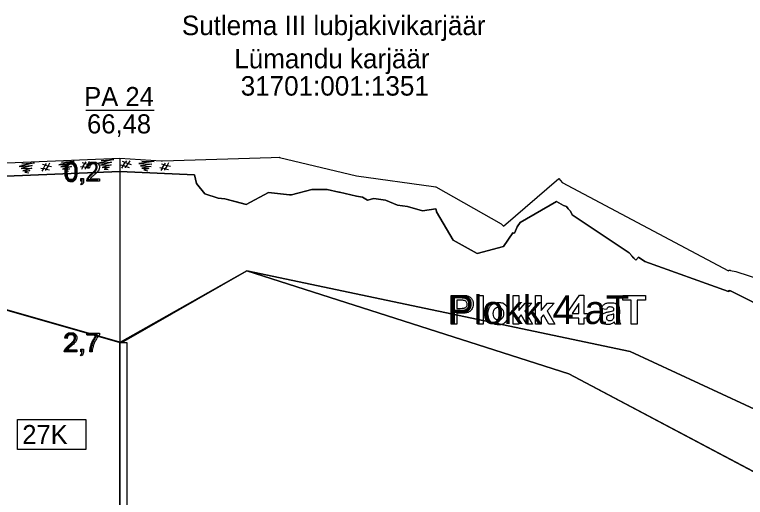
# Model space of a CAD drawing. Extents: x 532503 to 539665, y 6557663 to 6561526.
# Drawn here: x 537565.3 to 537779.4, y 6559856.2 to 6559997.6 of the extents above; entities that cross this region are included whole.
import ezdxf

# ---------------------------------------------------------------- set-up
doc = ezdxf.new("R2010")
doc.units = 0
for name, color, linetype in [('Default', 7, 'Continuous'), ('GEOLPUNKT', 7, 'Continuous'), ('kataster', 7, 'Continuous'), ('maapind varasem', 7, 'Continuous'), ('Plokid', 7, 'Continuous'), ('Proovid', 7, 'Continuous'), ('Täide', 7, 'Continuous'), ('VORMISTUS', 7, 'Continuous')]:
    doc.layers.add(name, color=color, linetype=linetype)

msp = doc.modelspace()

# ---------------------------------------------------------------- linework, layer by layer
at = {"layer": 'Default'}
for points in [[(537544.09, 6559953.43), (537596.15, 6559955.6), (537608.28, 6559954.81), (537608.44, 6559954.81), (537608.67, 6559954.81)], [(537303.91, 6559920.78), (537332.99, 6559924), (537470.8, 6559937.4), (537470.8, 6559937.4), (537596.15, 6559901.6), (537596.15, 6559901.6), (537633.32, 6559922.6), (537745.67, 6559898.93), (537799.52, 6559873.96), (537847.17, 6559830.4), (537863.68, 6559801.53), (537875.25, 6559784), (537886.02, 6559774.84), (537897.46, 6559772.19)], [(537332.99, 6559924), (537470.8, 6559937.4), (537470.8, 6559937.4), (537596.15, 6559901.6), (537596.15, 6559901.6), (537633.32, 6559922.6), (537727.66, 6559892.38), (537791.69, 6559858.5), (537875.25, 6559778)]]:
    msp.add_lwpolyline(points, dxfattribs=at)
at = {"layer": 'GEOLPUNKT'}
for p, q in [((537586.15, 6559969.6), (537606.15, 6559969.6)), ((537596.15, 6559955.6), (537596.15, 6559687.6))]:
    msp.add_line(p, q, dxfattribs=at)
at = {"layer": 'maapind varasem'}
msp.add_lwpolyline([(537608.67, 6559954.81), (537640.51, 6559955.74), (537642.85, 6559955.8), (537642.85, 6559955.8), (537642.86, 6559955.8), (537642.87, 6559955.8), (537642.89, 6559955.8), (537642.93, 6559955.79), (537665.45, 6559950.4), (537688.07, 6559947.28), (537688.61, 6559947.17), (537688.66, 6559947.15), (537707.8, 6559936.33), (537708.49, 6559935.65), (537724.71, 6559949.59), (537725.74, 6559948.41), (537774.4, 6559922.52), (537774.66, 6559922.78), (537774.83, 6559922.74), (537774.86, 6559922.73), (537774.89, 6559922.72), (537775.06, 6559922.69), (537776.56, 6559922.34), (537828.68, 6559905.51)], dxfattribs=at)
at = {"layer": 'Plokid'}
for points in [[(537512.75, 6559948.22), (537596.15, 6559951.6), (537618.02, 6559950.68)], [(537618.02, 6559950.68), (537618.61, 6559948.12), (537621, 6559945.14), (537624.98, 6559943.87), (537626.86, 6559943.64), (537633.18, 6559942.02), (537639.7, 6559945.49), (537645.85, 6559944.85), (537646.45, 6559944.79), (537652.39, 6559946.38), (537656.85, 6559946.36), (537660.26, 6559945.58)], [(537660.26, 6559945.58), (537660.44, 6559945.6), (537665.45, 6559944.4), (537667.2, 6559944.16), (537668.7, 6559943.3), (537670.58, 6559943.7), (537673.92, 6559943.24), (537677.45, 6559941.75), (537680.44, 6559941.38), (537684.83, 6559940.1), (537688.72, 6559940.75), (537688.78, 6559940.55)], [(537711.29, 6559933.65), (537711.56, 6559933.6), (537711.82, 6559933.82), (537712.53, 6559935.42), (537713.44, 6559936.72), (537724.01, 6559942.89), (537726.08, 6559941.67), (537727.01, 6559941.38), (537727.45, 6559940.71), (537728.17, 6559940.01), (537728.65, 6559938.91), (537745.39, 6559927.84), (537747.32, 6559925.67), (537748.12, 6559926.54), (537749.89, 6559925.28)], [(537688.78, 6559940.55), (537688.93, 6559939.8), (537693.76, 6559931.5), (537700.86, 6559927.65), (537708.49, 6559929.65), (537711.29, 6559933.65)], [(537337.4, 6559924.36), (537471.34, 6559937.39), (537471.34, 6559937.39), (537596.69, 6559901.59), (537596.69, 6559901.59), (537633.32, 6559922.6), (537727.66, 6559892.38), (537791.65, 6559858.53), (537791.67, 6559858.53), (537791.69, 6559858.5), (537870.85, 6559782.24)], [(537749.89, 6559925.28), (537774.4, 6559916.52), (537774.66, 6559916.78), (537774.83, 6559916.74), (537774.86, 6559916.73), (537774.89, 6559916.72), (537775.06, 6559916.69), (537801.02, 6559903.58), (537820.97, 6559890.66), (537832.45, 6559889.51)], [(537693.19, 6559906.97), (537693.19, 6559915.37), (537695.91, 6559915.37)], [(537701.01, 6559906.97), (537701.01, 6559915.37), (537702.62, 6559915.37), (537702.62, 6559906.97), (537701.01, 6559906.97)], [(537711.38, 6559906.97), (537711.38, 6559915.37), (537712.99, 6559915.37), (537712.99, 6559910.92), (537714.87, 6559913.06), (537716.86, 6559913.06), (537714.78, 6559910.84), (537717, 6559906.97), (537715.27, 6559906.97), (537713.74, 6559909.71), (537712.99, 6559908.92), (537712.99, 6559906.97), (537711.38, 6559906.97)], [(537717.9, 6559906.97), (537717.9, 6559915.37), (537719.52, 6559915.37), (537719.52, 6559910.92), (537721.4, 6559913.06), (537723.38, 6559913.06), (537721.3, 6559910.84), (537723.53, 6559906.97), (537721.79, 6559906.97), (537720.26, 6559909.71), (537719.52, 6559908.92), (537719.52, 6559906.97), (537717.9, 6559906.97)], [(537730.56, 6559906.97), (537730.56, 6559908.67), (537727.12, 6559908.67), (537727.12, 6559910.07), (537730.76, 6559915.41), (537732.11, 6559915.41), (537732.11, 6559910.07), (537733.16, 6559910.07), (537733.16, 6559908.67), (537732.11, 6559908.67), (537732.11, 6559906.97), (537730.56, 6559906.97)], [(537745.95, 6559906.97), (537745.95, 6559913.95), (537743.46, 6559913.95), (537743.46, 6559915.37), (537750.13, 6559915.37), (537750.13, 6559913.95), (537747.65, 6559913.95), (537747.65, 6559906.97), (537745.95, 6559906.97)], [(537694.89, 6559913.95), (537694.89, 6559911.57), (537695.82, 6559911.57)], [(537695.71, 6559913.95), (537694.89, 6559913.95)], [(537730.56, 6559910.07), (537730.56, 6559912.95), (537728.62, 6559910.07), (537730.56, 6559910.07)], [(537738.73, 6559911.21), (537737.27, 6559911.47)], [(537740.88, 6559910.95), (537740.88, 6559911.11)], [(537742.47, 6559910.85), (537742.45, 6559908.97)], [(537695.99, 6559910.14), (537694.89, 6559910.14), (537694.89, 6559906.97), (537693.19, 6559906.97)], [(537740.88, 6559909.58), (537740.88, 6559909.9)], [(537742.81, 6559906.97), (537741.22, 6559906.97)]]:
    msp.add_lwpolyline(points, dxfattribs=at)
for points in [[(537695.91, 6559915.37), (537697.46, 6559915.37), (537697.93, 6559915.25), (537698.65, 6559915.06), (537699.14, 6559914.43), (537699.63, 6559913.79), (537699.63, 6559912.79), (537699.63, 6559912.02), (537699.34, 6559911.49), (537699.06, 6559910.96), (537698.63, 6559910.66), (537698.2, 6559910.36), (537697.75, 6559910.26), (537697.14, 6559910.14), (537695.99, 6559910.14)], [(537695.82, 6559911.57), (537696.82, 6559911.57), (537697.16, 6559911.7), (537697.49, 6559911.83), (537697.69, 6559912.11), (537697.88, 6559912.39), (537697.88, 6559912.77), (537697.88, 6559913.22), (537697.61, 6559913.52), (537697.34, 6559913.82), (537696.93, 6559913.9), (537696.62, 6559913.95), (537695.71, 6559913.95)], [(537703.89, 6559910.11), (537703.89, 6559910.91), (537704.29, 6559911.66), (537704.68, 6559912.41), (537705.41, 6559912.8), (537706.13, 6559913.2), (537707.03, 6559913.2), (537708.41, 6559913.2), (537709.29, 6559912.3), (537710.18, 6559911.41), (537710.18, 6559910.04), (537710.18, 6559908.66), (537709.28, 6559907.75), (537708.39, 6559906.84), (537707.04, 6559906.84), (537706.2, 6559906.84), (537705.44, 6559907.22), (537704.68, 6559907.6), (537704.29, 6559908.33), (537703.89, 6559909.06), (537703.89, 6559910.11)], [(537737.27, 6559911.47), (537737.51, 6559912.35), (537738.11, 6559912.77), (537738.72, 6559913.2), (537739.91, 6559913.2), (537740.98, 6559913.2), (537741.51, 6559912.94), (537742.04, 6559912.69), (537742.26, 6559912.3), (537742.47, 6559911.9), (537742.47, 6559910.85)], [(537705.54, 6559910.02), (537705.54, 6559909.11), (537705.97, 6559908.63), (537706.4, 6559908.15), (537707.03, 6559908.15), (537707.66, 6559908.15), (537708.09, 6559908.63), (537708.52, 6559909.11), (537708.52, 6559910.03), (537708.52, 6559910.92), (537708.09, 6559911.4), (537707.66, 6559911.89), (537707.03, 6559911.89), (537706.4, 6559911.89), (537705.97, 6559911.4), (537705.54, 6559910.92), (537705.54, 6559910.02)], [(537741.22, 6559906.97), (537741.15, 6559907.14), (537741.06, 6559907.45), (537741.02, 6559907.59), (537741, 6559907.64), (537740.59, 6559907.24), (537740.12, 6559907.04), (537739.65, 6559906.84), (537739.12, 6559906.84), (537738.18, 6559906.84), (537737.64, 6559907.35), (537737.1, 6559907.86), (537737.1, 6559908.64), (537737.1, 6559909.16), (537737.35, 6559909.56), (537737.59, 6559909.96), (537738.04, 6559910.18), (537738.48, 6559910.39), (537739.32, 6559910.56), (537740.45, 6559910.77), (537740.88, 6559910.95)], [(537740.88, 6559911.11), (537740.88, 6559911.57), (537740.65, 6559911.77), (537740.42, 6559911.97), (537739.79, 6559911.97), (537739.36, 6559911.97), (537739.12, 6559911.8), (537738.87, 6559911.63), (537738.73, 6559911.21)], [(537740.88, 6559909.9), (537740.57, 6559909.8), (537739.9, 6559909.65), (537739.23, 6559909.51), (537739.03, 6559909.37), (537738.71, 6559909.15), (537738.71, 6559908.81), (537738.71, 6559908.47), (537738.96, 6559908.22), (537739.22, 6559907.97), (537739.61, 6559907.97), (537740.04, 6559907.97), (537740.44, 6559908.26), (537740.73, 6559908.48), (537740.82, 6559908.79), (537740.88, 6559909), (537740.88, 6559909.58)], [(537742.45, 6559908.97), (537742.45, 6559908.17), (537742.52, 6559907.79), (537742.6, 6559907.41), (537742.81, 6559906.97)]]:
    msp.add_open_spline(points, degree=3, dxfattribs=at)
at = {"layer": 'Proovid'}
for points in [[(537587.29, 6559952.74), (537586.58, 6559952.81)], [(537584.74, 6559948.8), (537584.74, 6559949.59), (537585.52, 6559949.59), (537585.52, 6559948.8)], [(537590.15, 6559949.47), (537590.15, 6559948.8), (537586.45, 6559948.8)], [(537587.41, 6559949.47), (537590.15, 6559949.47)], [(537584.88, 6559947.7), (537584.69, 6559947.99)], [(537585.13, 6559948.8), (537584.74, 6559948.8)], [(537586.53, 6559903.67), (537586.53, 6559904.33), (537590.15, 6559904.33), (537590.15, 6559903.8)], [(537580.71, 6559902.74), (537580, 6559902.81)], [(537589.27, 6559903.67), (537586.53, 6559903.67)], [(537584.68, 6559898.8), (537584.68, 6559899.59), (537585.46, 6559899.59), (537585.46, 6559898.8)], [(537583.57, 6559899.47), (537583.57, 6559898.8), (537579.87, 6559898.8)], [(537580.83, 6559899.47), (537583.57, 6559899.47)], [(537584.82, 6559897.7), (537584.63, 6559897.99)], [(537585.07, 6559898.8), (537584.68, 6559898.8)], [(537588.02, 6559898.8), (537587.31, 6559898.8)]]:
    msp.add_lwpolyline(points, dxfattribs=at)
for points in [[(537596.15, 6559901.6), (537598.15, 6559901.6), (537598.15, 6559847.6), (537596.15, 6559847.6)], [(537566.15, 6559879), (537586.15, 6559879), (537586.15, 6559870.2), (537566.15, 6559870.2)]]:
    msp.add_lwpolyline(points, close=True, dxfattribs=at)
for points in [[(537580.02, 6559951.57), (537580.02, 6559952.56), (537580.22, 6559953.17), (537580.43, 6559953.77), (537580.83, 6559954.1), (537581.23, 6559954.43), (537581.84, 6559954.43), (537582.29, 6559954.43), (537582.63, 6559954.24), (537582.98, 6559954.06), (537583.2, 6559953.72), (537583.42, 6559953.38), (537583.54, 6559952.89), (537583.67, 6559952.4), (537583.67, 6559951.57), (537583.67, 6559950.58), (537583.47, 6559949.98), (537583.26, 6559949.37), (537582.86, 6559949.04), (537582.46, 6559948.71), (537581.84, 6559948.71), (537581.03, 6559948.71), (537580.57, 6559949.29), (537580.02, 6559949.99), (537580.02, 6559951.57)], [(537580.73, 6559951.57), (537580.73, 6559950.19), (537581.05, 6559949.73), (537581.37, 6559949.27), (537581.84, 6559949.27), (537582.32, 6559949.27), (537582.64, 6559949.73), (537582.96, 6559950.19), (537582.96, 6559951.57), (537582.96, 6559952.95), (537582.64, 6559953.4), (537582.32, 6559953.86), (537581.84, 6559953.86), (537581.36, 6559953.86), (537581.08, 6559953.46), (537580.73, 6559952.95), (537580.73, 6559951.57)], [(537586.45, 6559948.8), (537586.44, 6559949.05), (537586.53, 6559949.28), (537586.67, 6559949.66), (537586.98, 6559950.03), (537587.3, 6559950.39), (537587.88, 6559950.87), (537588.79, 6559951.62), (537589.11, 6559952.06), (537589.43, 6559952.5), (537589.43, 6559952.89), (537589.43, 6559953.3), (537589.14, 6559953.58), (537588.85, 6559953.86), (537588.38, 6559953.86), (537587.89, 6559953.86), (537587.59, 6559953.56), (537587.29, 6559953.26), (537587.29, 6559952.74)], [(537586.58, 6559952.81), (537586.65, 6559953.6), (537587.13, 6559954.01), (537587.6, 6559954.43), (537588.4, 6559954.43), (537589.2, 6559954.43), (537589.67, 6559953.98), (537590.14, 6559953.53), (537590.14, 6559952.87), (537590.14, 6559952.54), (537590.01, 6559952.21), (537589.87, 6559951.89), (537589.55, 6559951.53), (537589.23, 6559951.17), (537588.49, 6559950.54), (537587.87, 6559950.02), (537587.7, 6559949.84), (537587.52, 6559949.65), (537587.41, 6559949.47)], [(537584.69, 6559947.99), (537584.91, 6559948.09), (537585.01, 6559948.27), (537585.12, 6559948.46), (537585.13, 6559948.8)], [(537585.52, 6559948.8), (537585.52, 6559948.37), (537585.37, 6559948.11), (537585.22, 6559947.84), (537584.88, 6559947.7)], [(537580, 6559902.81), (537580.07, 6559903.6), (537580.54, 6559904.01), (537581.02, 6559904.43), (537581.82, 6559904.43), (537582.62, 6559904.43), (537583.09, 6559903.98), (537583.56, 6559903.53), (537583.56, 6559902.87), (537583.56, 6559902.54), (537583.42, 6559902.21), (537583.29, 6559901.89), (537582.97, 6559901.53), (537582.65, 6559901.17), (537581.91, 6559900.54), (537581.29, 6559900.02), (537581.12, 6559899.84), (537580.94, 6559899.65), (537580.83, 6559899.47)], [(537579.87, 6559898.8), (537579.86, 6559899.05), (537579.95, 6559899.28), (537580.09, 6559899.66), (537580.4, 6559900.03), (537580.71, 6559900.39), (537581.3, 6559900.87), (537582.21, 6559901.62), (537582.53, 6559902.06), (537582.85, 6559902.5), (537582.85, 6559902.89), (537582.85, 6559903.3), (537582.56, 6559903.58), (537582.27, 6559903.86), (537581.8, 6559903.86), (537581.3, 6559903.86), (537581.01, 6559903.56), (537580.71, 6559903.26), (537580.71, 6559902.74)], [(537587.31, 6559898.8), (537587.32, 6559899.47), (537587.57, 6559900.4), (537587.82, 6559901.34), (537588.28, 6559902.21), (537588.74, 6559903.08), (537589.27, 6559903.67)], [(537590.15, 6559903.8), (537589.62, 6559903.23), (537589.09, 6559902.28), (537588.57, 6559901.34), (537588.28, 6559900.34), (537588.07, 6559899.64), (537588.02, 6559898.8)], [(537584.63, 6559897.99), (537584.85, 6559898.09), (537584.95, 6559898.27), (537585.06, 6559898.46), (537585.07, 6559898.8)], [(537585.46, 6559898.8), (537585.46, 6559898.37), (537585.31, 6559898.11), (537585.16, 6559897.84), (537584.82, 6559897.7)]]:
    msp.add_open_spline(points, degree=3, dxfattribs=at)
at = {"layer": 'Täide'}
for p, q in [((537673.92, 6559943.24), (537670.58, 6559943.7)), ((537713.44, 6559936.72), (537712.53, 6559935.42)), ((537596.15, 6559901.6), (537633.32, 6559922.6)), ((537633.32, 6559922.6), (537633.32, 6559922.6)), ((537633.32, 6559922.6), (537633.32, 6559922.6)), ((537633.32, 6559922.6), (537745.67, 6559898.93)), ((537552.95, 6559913.94), (537596.15, 6559901.6)), ((537745.67, 6559898.93), (537799.52, 6559873.96))]:
    msp.add_line(p, q, dxfattribs=at)
for points in [[(537567.39, 6559953.87), (537571.09, 6559954.22), (537566.64, 6559953.13), (537570.46, 6559953.39), (537567.19, 6559952.49), (537570.31, 6559952.67), (537567.69, 6559951.83), (537569.75, 6559951.99), (537568.3, 6559951.41), (537569.48, 6559951.29)], [(537574.48, 6559951.9), (537574.47, 6559952.2), (537574.54, 6559952.34), (537573.73, 6559952.49), (537574.29, 6559953.49), (537573.47, 6559953.67)], [(537574.55, 6559953.97), (537574.29, 6559953.49), (537575.12, 6559953.31), (537576.09, 6559953.1)], [(537575.56, 6559954.07), (537575.12, 6559953.31), (537574.54, 6559952.34), (537575.57, 6559952.15)], [(537579.01, 6559954.36), (537582.71, 6559954.71), (537578.26, 6559953.61), (537582.08, 6559953.87), (537578.81, 6559952.98), (537581.93, 6559953.16), (537579.31, 6559952.31), (537581.36, 6559952.47), (537579.92, 6559951.9), (537581.1, 6559951.77)], [(537584.57, 6559953.11), (537585.34, 6559952.97), (537584.95, 6559952.24)], [(537586.1, 6559952.38), (537586.09, 6559952.69), (537586.16, 6559952.82), (537585.34, 6559952.97), (537585.91, 6559953.98), (537585.09, 6559954.16)], [(537586.17, 6559954.46), (537585.91, 6559953.98), (537586.74, 6559953.79), (537587.71, 6559953.58)], [(537587.17, 6559954.56), (537586.74, 6559953.79), (537586.16, 6559952.82), (537587.19, 6559952.64)], [(537590.63, 6559954.84), (537594.33, 6559955.19), (537589.88, 6559954.1), (537593.7, 6559954.36), (537590.43, 6559953.46), (537593.55, 6559953.64), (537590.93, 6559952.8), (537592.98, 6559952.96), (537591.54, 6559952.38), (537592.72, 6559952.26)], [(537596.32, 6559953.58), (537597.07, 6559953.36), (537596.6, 6559952.67)], [(537597.76, 6559952.7), (537597.78, 6559953), (537597.87, 6559953.13), (537597.07, 6559953.36), (537597.74, 6559954.3), (537596.94, 6559954.56)], [(537598.05, 6559954.75), (537597.74, 6559954.3), (537598.54, 6559954.03), (537599.48, 6559953.71)], [(537599.06, 6559954.74), (537598.54, 6559954.03), (537597.87, 6559953.13), (537598.87, 6559952.83)], [(537602.53, 6559954.65), (537606.24, 6559954.61), (537601.7, 6559954), (537605.52, 6559953.84), (537602.18, 6559953.3), (537605.3, 6559953.15), (537602.61, 6559952.59), (537604.66, 6559952.53), (537603.17, 6559952.11), (537604.33, 6559951.86)], [(537609.33, 6559952.03), (537609.32, 6559952.33), (537609.4, 6559952.47), (537608.58, 6559952.63), (537609.15, 6559953.63), (537608.34, 6559953.81)], [(537609.42, 6559954.1), (537609.15, 6559953.63), (537609.98, 6559953.43), (537610.95, 6559953.21)], [(537610.43, 6559954.18), (537609.98, 6559953.43), (537609.4, 6559952.47), (537610.42, 6559952.27)], [(537618.02, 6559950.68), (537596.15, 6559951.6), (537512.75, 6559948.22), (537512.21, 6559948.23), (537480.94, 6559945.89), (537470.8, 6559945.4)], [(537572.95, 6559952.63), (537573.73, 6559952.49), (537573.33, 6559951.75)], [(537607.84, 6559952.8), (537608.61, 6559952.63), (537608.18, 6559951.91)], [(537660.44, 6559945.6), (537660.26, 6559945.58), (537656.85, 6559946.36), (537652.39, 6559946.38), (537646.45, 6559944.79), (537646.35, 6559944.79), (537645.85, 6559944.85), (537639.7, 6559945.49), (537633.18, 6559942.02), (537632.19, 6559942.29), (537626.86, 6559943.64), (537624.98, 6559943.87), (537621, 6559945.14), (537618.61, 6559948.12), (537618.02, 6559950.68)], [(537667.2, 6559944.16), (537665.45, 6559944.4), (537660.44, 6559945.6)], [(537670.58, 6559943.7), (537668.7, 6559943.3), (537667.2, 6559944.16)], [(537688.72, 6559940.75), (537684.83, 6559940.1), (537680.44, 6559941.38), (537677.45, 6559941.75), (537673.92, 6559943.24)], [(537748.12, 6559926.54), (537747.32, 6559925.67), (537746.73, 6559926.28), (537746.16, 6559926.99), (537745.39, 6559927.84), (537728.65, 6559938.91), (537728.17, 6559940.01), (537727.45, 6559940.71), (537727.01, 6559941.38), (537726.08, 6559941.67), (537724.01, 6559942.89), (537713.44, 6559936.72)], [(537711.29, 6559933.65), (537708.49, 6559929.65), (537700.86, 6559927.65), (537693.76, 6559931.5), (537688.93, 6559939.8), (537688.78, 6559940.55), (537688.72, 6559940.75)], [(537745.67, 6559898.93), (537745.67, 6559898.93), (537633.32, 6559922.6), (537596.15, 6559901.6), (537552.95, 6559913.94), (537470.8, 6559937.4), (537332.99, 6559924), (537303.91, 6559920.78)], [(537897.46, 6559757.41), (537887.82, 6559763.5), (537875.25, 6559778), (537791.69, 6559858.5), (537727.66, 6559892.38), (537633.32, 6559922.6), (537596.15, 6559901.6), (537470.8, 6559937.4), (537332.99, 6559924), (537303.91, 6559920.78)], [(537712.53, 6559935.42), (537711.82, 6559933.82), (537711.56, 6559933.6), (537711.29, 6559933.65)], [(537827.48, 6559890.01), (537820.97, 6559890.66), (537801.02, 6559903.58), (537775.06, 6559916.69), (537774.89, 6559916.72), (537774.86, 6559916.73), (537774.83, 6559916.74), (537774.66, 6559916.78), (537774.4, 6559916.52), (537749.89, 6559925.28), (537748.12, 6559926.54)], [(537799.52, 6559873.96), (537745.67, 6559898.93), (537633.32, 6559922.6)], [(537633.32, 6559922.6), (537727.66, 6559892.38), (537791.69, 6559858.5)], [(537775.61, 6559843.72), (537833.98, 6559842.46), (537799.52, 6559873.96), (537745.67, 6559898.93)]]:
    msp.add_lwpolyline(points, dxfattribs=at)

# ---------------------------------------------------------------- texts
at = {"layer": 'GEOLPUNKT'}
for s, p in [('PA 24', (537585.69, 6559970.8)), ('66,48', (537586.54, 6559962.8))]:
    msp.add_text(s, height=5.6, dxfattribs=at).set_placement(p)
at = {"layer": 'kataster'}
for s, p in [('Lümandu karjäär', (537629.66, 6559981.87)), ('31701:001:1351', (537631.55, 6559973.87))]:
    msp.add_text(s, height=5.7, dxfattribs=at).set_placement(p)
at = {"layer": 'Plokid'}
msp.add_text('Plokk 4 aT', height=8.4, dxfattribs=at).set_placement((537692.33, 6559906.97))
at = {"layer": 'Proovid'}
for s, p in [('0,2', (537579.69, 6559948.8)), ('2,7', (537579.63, 6559898.8)), ('27K', (537567.55, 6559871.8))]:
    msp.add_text(s, height=5.6, dxfattribs=at).set_placement(p)
at = {"layer": 'VORMISTUS'}
msp.add_text('Sutlema III lubjakivikarjäär', height=5.7, dxfattribs=at).set_placement((537614.3, 6559991.59))

doc.saveas('drawing.dxf')
